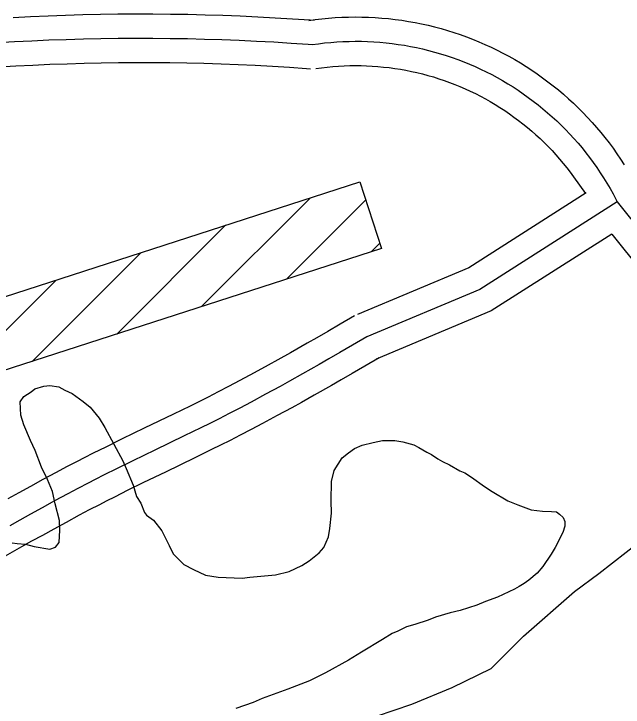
# Model space of a CAD drawing. Extents: x 3313442 to 3351311, y 721974 to 747360.
# Drawn here: x 3324721.1 to 3325096.8, y 736957.2 to 737385 of the extents above; entities that cross this region are included whole.
import ezdxf

# ---------------------------------------------------------------- set-up
doc = ezdxf.new("R2010")
doc.units = 0
for name, color, linetype in [('V-BLDG-OTLN', 7, 'Continuous'), ('V-ROAD-CNTR', 7, 'Continuous'), ('V-SITE-VEGE', 7, 'Continuous')]:
    doc.layers.add(name, color=color, linetype=linetype)

msp = doc.modelspace()

# ---------------------------------------------------------------- linework, layer by layer
at = {"layer": 'V-BLDG-OTLN'}
for p, q in [((3324836.91, 737204.41), (3324904.01, 737271.52)), ((3324889.19, 737221.35), (3324938.15, 737270.3)), ((3324784.62, 737187.48), (3324851.73, 737254.59)), ((3324941.48, 737238.28), (3324946.8, 737243.59)), ((3324732.33, 737170.55), (3324799.44, 737237.66)), ((3324590.81, 737064.39), (3324747.16, 737220.73))]:
    msp.add_line(p, q, dxfattribs=at)
msp.add_lwpolyline([(3324947.85, 737240.34), (3324706.57, 737162.21), (3324712.46, 737144.03), (3324656.46, 737125.89), (3324668.25, 737089.46), (3324426.48, 737011.17), (3324413.46, 737051.37), (3324475.52, 737071.47), (3324468.97, 737091.7), (3324482.3, 737096.02), (3324488.65, 737076.42), (3324652.9, 737129.6), (3324615.95, 737243.71), (3324452.8, 737190.88), (3324458.01, 737174.79), (3324445.17, 737170.64), (3324439.73, 737187.45), (3324376.23, 737166.89), (3324363.2, 737207.14), (3324604.94, 737285.42), (3324615.73, 737252.1), (3324671.94, 737270.31), (3324693.61, 737203.39), (3324934.55, 737281.41)], close=True, dxfattribs=at)
at = {"layer": 'V-ROAD-CNTR'}
for points in [[(3324720.65, 737382.88), (3324731.41, 737383.43), (3324742.19, 737383.91), (3324752.96, 737384.29), (3324763.73, 737384.6), (3324774.51, 737384.83), (3324785.29, 737384.98), (3324796.07, 737385.05), (3324806.85, 737385.03), (3324817.63, 737384.94), (3324828.4, 737384.76), (3324839.18, 737384.5), (3324849.95, 737384.17), (3324860.73, 737383.75), (3324871.49, 737383.25), (3324882.26, 737382.67), (3324893.02, 737382.01), (3324903.75, 737381.27), (3324906.26, 737381.09)], [(3324903.09, 737380.98), (3324907.01, 737381.53), (3324911.1, 737382.01), (3324915.2, 737382.41), (3324919.3, 737382.72), (3324923.41, 737382.95), (3324927.53, 737383.08), (3324931.64, 737383.14), (3324935.76, 737383.1), (3324939.88, 737382.98), (3324943.99, 737382.77), (3324948.09, 737382.47), (3324952.19, 737382.09), (3324956.28, 737381.63), (3324960.36, 737381.07), (3324964.43, 737380.43), (3324968.48, 737379.71), (3324972.52, 737378.9), (3324976.54, 737378), (3324980.53, 737377.03), (3324984.51, 737375.96), (3324988.47, 737374.82), (3324992.4, 737373.59), (3324996.3, 737372.28), (3325000.17, 737370.88), (3325004.02, 737369.41), (3325007.83, 737367.85), (3325011.61, 737366.22), (3325015.35, 737364.5), (3325019.06, 737362.71), (3325022.72, 737360.84), (3325026.35, 737358.89), (3325029.94, 737356.87), (3325033.48, 737354.77), (3325036.98, 737352.6), (3325040.43, 737350.36), (3325043.83, 737348.04), (3325047.18, 737345.65), (3325050.48, 737343.19), (3325053.73, 737340.66), (3325056.93, 737338.07), (3325060.07, 737335.41), (3325063.15, 737332.68), (3325066.18, 737329.89), (3325069.15, 737327.03), (3325072.05, 737324.12), (3325074.9, 737321.14), (3325077.68, 737318.1), (3325080.39, 737315.01), (3325083.04, 737311.86), (3325085.63, 737308.65), (3325088.14, 737305.39), (3325090.59, 737302.08), (3325092.96, 737298.72), (3325095.27, 737295.31), (3325097.5, 737291.85)], [(3324710.82, 737367.28), (3324721.47, 737367.91), (3324732.13, 737368.45), (3324742.78, 737368.92), (3324753.44, 737369.3), (3324764.11, 737369.61), (3324774.77, 737369.83), (3324785.44, 737369.98), (3324796.1, 737370.05), (3324806.77, 737370.03), (3324817.44, 737369.94), (3324828.1, 737369.76), (3324838.77, 737369.51), (3324849.43, 737369.18), (3324860.09, 737368.76), (3324870.74, 737368.27), (3324881.39, 737367.7), (3324892.04, 737367.04), (3324902.68, 737366.31), (3324905.16, 737366.13)], [(3324905.16, 737366.13), (3324908.93, 737366.65), (3324912.7, 737367.1), (3324916.49, 737367.46), (3324920.28, 737367.75), (3324924.07, 737367.96), (3324927.87, 737368.09), (3324931.67, 737368.13), (3324935.47, 737368.1), (3324939.27, 737367.99), (3324943.07, 737367.8), (3324946.86, 737367.52), (3324950.65, 737367.17), (3324954.42, 737366.74), (3324958.19, 737366.23), (3324961.94, 737365.64), (3324965.69, 737364.97), (3324969.41, 737364.22), (3324973.12, 737363.4), (3324976.82, 737362.49), (3324980.49, 737361.51), (3324984.14, 737360.45), (3324987.77, 737359.32), (3324991.37, 737358.11), (3324994.95, 737356.82), (3324998.5, 737355.46), (3325002.01, 737354.02), (3325005.5, 737352.51), (3325008.96, 737350.93), (3325012.38, 737349.28), (3325015.77, 737347.55), (3325019.12, 737345.75), (3325022.43, 737343.88), (3325025.7, 737341.95), (3325028.93, 737339.94), (3325032.11, 737337.87), (3325035.26, 737335.73), (3325038.35, 737333.52), (3325041.4, 737331.25), (3325044.4, 737328.92), (3325047.35, 737326.52), (3325050.25, 737324.07), (3325053.1, 737321.55), (3325055.89, 737318.97), (3325058.63, 737316.33), (3325061.32, 737313.64), (3325063.94, 737310.89), (3325066.51, 737308.09), (3325069.02, 737305.23), (3325071.46, 737302.32), (3325073.85, 737299.36), (3325076.17, 737296.35), (3325078.43, 737293.3), (3325080.62, 737290.19), (3325082.75, 737287.04), (3325084.81, 737283.85), (3325086.81, 737280.61), (3325088.73, 737277.33), (3325090.59, 737274.02), (3325092.37, 737270.66), (3325093.23, 737268.99)], [(3324711.76, 737352.31), (3324722.3, 737352.93), (3324732.84, 737353.47), (3324743.38, 737353.93), (3324753.93, 737354.31), (3324764.48, 737354.61), (3324775.03, 737354.84), (3324785.59, 737354.98), (3324796.14, 737355.05), (3324806.69, 737355.03), (3324817.25, 737354.94), (3324827.8, 737354.77), (3324838.35, 737354.52), (3324848.9, 737354.19), (3324859.45, 737353.78), (3324869.99, 737353.29), (3324880.53, 737352.72), (3324891.07, 737352.07), (3324901.62, 737351.35), (3324904.07, 737351.17)], [(3324907.24, 737351.27), (3324910.85, 737351.77), (3324914.31, 737352.18), (3324917.78, 737352.52), (3324921.25, 737352.78), (3324924.73, 737352.97), (3324928.22, 737353.09), (3324931.7, 737353.13), (3324935.19, 737353.1), (3324938.67, 737353), (3324942.15, 737352.82), (3324945.63, 737352.57), (3324949.1, 737352.25), (3324952.56, 737351.86), (3324956.02, 737351.39), (3324959.46, 737350.85), (3324962.89, 737350.23), (3324966.31, 737349.55), (3324969.71, 737348.79), (3324973.1, 737347.96), (3324976.46, 737347.06), (3324979.81, 737346.09), (3324983.14, 737345.05), (3324986.44, 737343.94), (3324989.72, 737342.76), (3324992.98, 737341.51), (3324996.2, 737340.19), (3324999.4, 737338.81), (3325002.57, 737337.36), (3325005.71, 737335.84), (3325008.81, 737334.26), (3325011.88, 737332.61), (3325014.92, 737330.9), (3325017.92, 737329.12), (3325020.88, 737327.28), (3325023.8, 737325.38), (3325026.68, 737323.42), (3325029.52, 737321.4), (3325032.32, 737319.32), (3325035.07, 737317.18), (3325037.77, 737314.98), (3325040.43, 737312.72), (3325043.04, 737310.42), (3325045.61, 737308.05), (3325048.12, 737305.64), (3325050.58, 737303.17), (3325052.99, 737300.65), (3325055.34, 737298.08), (3325057.64, 737295.46), (3325059.88, 737292.79), (3325062.07, 737290.07), (3325064.2, 737287.32), (3325066.27, 737284.51), (3325073.53, 737274.23)], [(3325074.04, 737274.56), (3325001.57, 737228.39), (3324932.99, 737199.61)], [(3325093.23, 737268.99), (3325008.55, 737215.05), (3324938.79, 737185.78)], [(3325093.23, 737268.99), (3325285.39, 737029.22)], [(3325089.94, 737249.11), (3325015.53, 737201.72), (3324944.6, 737171.95)], [(3325089.94, 737249.11), (3325273.69, 737019.84)], [(3324931.16, 737198.7), (3324922.37, 737193.5), (3324914.7, 737189.02), (3324907.96, 737185.13), (3324902.07, 737181.76), (3324891.69, 737175.9), (3324883.89, 737171.55), (3324878.03, 737168.31), (3324869.21, 737163.49), (3324860.38, 737158.72), (3324853.5, 737155.08), (3324847.03, 737151.72), (3324840.92, 737148.61), (3324835.17, 737145.73), (3324829.76, 737143.04), (3324819.54, 737138.03), (3324801.53, 737129.3), (3324787.97, 737122.72), (3324777.78, 737117.72), (3324770.13, 737113.91), (3324764.4, 737111.01), (3324760.09, 737108.8), (3324753.66, 737105.46), (3324747.26, 737102.06), (3324739.05, 737097.63), (3324731.38, 737093.45), (3324724.21, 737089.51), (3324717.5, 737085.8)], [(3324938.79, 737185.78), (3324929.97, 737180.57), (3324922.23, 737176.05), (3324915.44, 737172.13), (3324909.48, 737168.72), (3324899.03, 737162.82), (3324891.17, 737158.43), (3324885.26, 737155.17), (3324876.37, 737150.31), (3324867.45, 737145.5), (3324860.47, 737141.79), (3324853.88, 737138.38), (3324847.69, 737135.23), (3324841.87, 737132.3), (3324836.4, 737129.59), (3324826.12, 737124.55), (3324808.08, 737115.81), (3324794.55, 737109.24), (3324784.43, 737104.27), (3324776.86, 737100.5), (3324771.2, 737097.64), (3324766.97, 737095.47), (3324760.64, 737092.18), (3324754.34, 737088.83), (3324746.2, 737084.44), (3324738.58, 737080.29), (3324731.46, 737076.38), (3324724.79, 737072.69), (3324718.55, 737069.21)], [(3324946.42, 737172.87), (3324937.57, 737167.63), (3324929.76, 737163.08), (3324922.91, 737159.12), (3324916.9, 737155.68), (3324906.38, 737149.74), (3324898.45, 737145.31), (3324892.48, 737142.02), (3324883.53, 737137.13), (3324874.53, 737132.27), (3324867.43, 737128.51), (3324860.74, 737125.04), (3324854.46, 737121.84), (3324848.57, 737118.88), (3324843.04, 737116.14), (3324832.69, 737111.06), (3324814.62, 737102.31), (3324801.13, 737095.76), (3324791.08, 737090.83), (3324783.6, 737087.1), (3324778.01, 737084.27), (3324773.85, 737082.14), (3324767.62, 737078.9), (3324761.42, 737075.61), (3324753.34, 737071.25), (3324745.78, 737067.13), (3324738.7, 737063.24), (3324732.08, 737059.58), (3324725.89, 737056.12), (3324714.29, 737049.58)]]:
    msp.add_lwpolyline(points, dxfattribs=at)
at = {"layer": 'V-SITE-VEGE'}
for p, q in [((3325081.81, 737039.66), (3325124.81, 737073.32)), ((3325066.89, 737028.63), (3325081.81, 737039.66)), ((3325035.33, 737000.96), (3325066.89, 737028.63)), ((3325015.48, 736981.05), (3325035.33, 737000.96)), ((3324991.44, 736969.35), (3325015.48, 736981.05)), ((3324966.5, 736959.11), (3324991.44, 736969.35)), ((3324944.77, 736951.56), (3324966.5, 736959.11))]:
    msp.add_line(p, q, dxfattribs=at)
for points in [[(3324720, 737058.52), (3324723.13, 737058.26), (3324728.25, 737057.74), (3324733.67, 737056.36), (3324743.35, 737054.73), (3324746.75, 737055.89), (3324749, 737058.76), (3324749.51, 737066.44), (3324749.18, 737072.41), (3324746.54, 737082.62), (3324745.05, 737090.29), (3324741.87, 737097.66), (3324738.11, 737105.31), (3324734.33, 737115.52), (3324731.43, 737121.75), (3324727.38, 737131.39), (3324725.33, 737137.35), (3324724.98, 737145.59), (3324727.23, 737149.02), (3324731.76, 737151.9), (3324734.02, 737153.63), (3324739.7, 737155.38), (3324743.39, 737155.69), (3324748.8, 737154.88), (3324752.51, 737152.92), (3324757.08, 737150.68), (3324763.95, 737145.9), (3324768.24, 737142.24), (3324773.7, 737135.46), (3324777.16, 737129.8), (3324788.42, 737109.13), (3324790.44, 737104.59), (3324794.79, 737094.11), (3324796.84, 737087.3), (3324799.43, 737083.05), (3324801.75, 737077.38), (3324802.91, 737075.69), (3324807.2, 737072.59), (3324812.37, 737066.09), (3324816.99, 737057.03), (3324819.31, 737051.93), (3324825.9, 737045.16), (3324831.9, 737042.07), (3324839.32, 737038.72), (3324847.01, 737037.36), (3324861.81, 737036.91), (3324866.64, 737037.52), (3324882.55, 737038.79), (3324890.79, 737040.84), (3324898.72, 737044.6), (3324903.24, 737047.48), (3324909.46, 737052.37), (3324912.28, 737055.8), (3324915.07, 737062.37), (3324915.88, 737067.49), (3324916.94, 737076.89), (3324916.88, 737084.57), (3324917.07, 737096.51), (3324918.72, 737103.35), (3324923.49, 737111.07), (3324927.45, 737114.23), (3324931.13, 737116.82), (3324935.94, 737118.85), (3324942.76, 737120.61), (3324948.43, 737121.79), (3324956.11, 737121.85), (3324960.96, 737121.04), (3324967.8, 737119.1)], [(3324967.8, 737119.1), (3324970.94, 737117.42), (3324975.79, 737114.62), (3324978.65, 737113.22), (3324982.65, 737110.4), (3324985.51, 737108.72), (3324989.79, 737106.77), (3324996.08, 737103.12), (3324999.22, 737101.72), (3325003.22, 737099.19), (3325011.23, 737093.29), (3325016.09, 737090.2), (3325025.81, 737084.58), (3325031.8, 737082.07), (3325040.07, 737079.01), (3325047.19, 737078.22), (3325052.6, 737077.98), (3325055.64, 737077.72)], [(3325055.64, 737077.72), (3325057.64, 737076.32), (3325059.93, 737074.35), (3325060.8, 737071.79), (3325060.82, 737068.95), (3325059.72, 737064.96), (3325054.96, 737055.82), (3325052.43, 737051.54), (3325047.37, 737044.1), (3325043.71, 737039.8), (3325038.63, 737035.5), (3325035.8, 737033.48), (3325032.68, 737031.75), (3325029.85, 737030.02), (3325019.37, 737025.1), (3325012, 737022.48), (3325006.61, 737020.17), (3324996.4, 737016.95), (3324990.15, 737015.48), (3324981.07, 737012.85), (3324976.54, 737010.82), (3324968.31, 737008.2), (3324963.2, 737006.73), (3324957.82, 737004.13), (3324954.42, 737002.68), (3324948.48, 736998.94), (3324935.46, 736991.15), (3324927.53, 736986.26), (3324913.38, 736978.46), (3324903.46, 736973.55), (3324890.14, 736968.32), (3324874.25, 736962.51), (3324868.59, 736960.18), (3324858.1, 736956.4)]]:
    msp.add_lwpolyline(points, dxfattribs=at)

doc.saveas('drawing.dxf')
